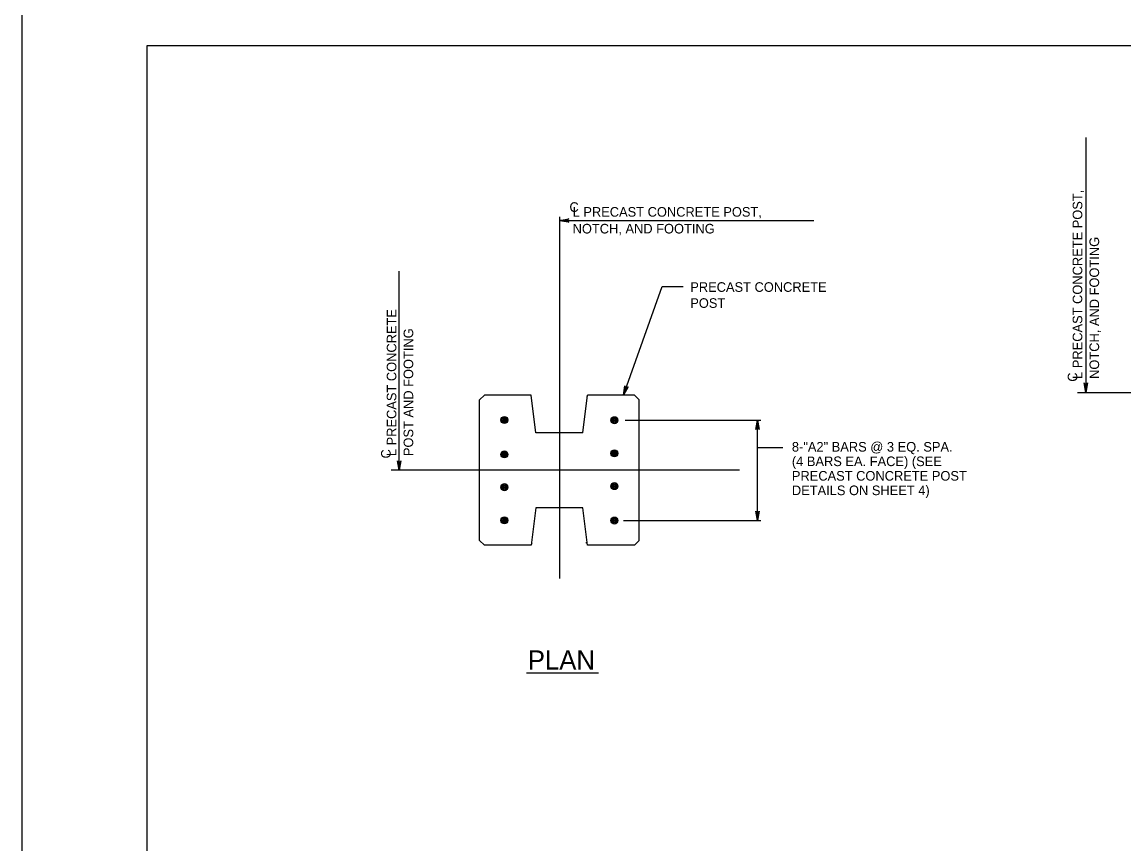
# Model space of a CAD drawing. Extents: x 3351 to 8430, y -3586 to 1457.
# Drawn here: x 3761.3 to 4113.6, y -2074.6 to -1811.8 of the extents above; entities that cross this region are included whole.
import ezdxf

# ---------------------------------------------------------------- set-up
doc = ezdxf.new("R2010")
doc.units = 0
for name, color, linetype in [('1', 7, 'Continuous'), ('2', 7, 'Continuous'), ('PLT-BNDY', 7, 'Continuous')]:
    doc.layers.add(name, color=color, linetype=linetype)

msp = doc.modelspace()

# ---------------------------------------------------------------- linework, layer by layer
at = {"layer": '1'}
for p, q in [((4101.39, -1848.68), (4101.39, -1930.2)), ((3933.12, -1874.08), (3933.12, -1989.76)), ((3933.12, -1875.24), (4014.42, -1875.24)), ((3881.91, -1955.11), (3881.91, -1891.48)), ((3953.57, -1931.11), (3966.01, -1896.32)), ((3966.01, -1896.32), (3972.65, -1896.32)), ((4098.72, -1930.2), (4117.28, -1930.2)), ((3907.62, -1932.61), (3909.12, -1931.11)), ((3907.62, -1977.61), (3907.62, -1932.61)), ((3924.12, -1931.11), (3909.12, -1931.11)), ((3925.62, -1943.11), (3924.12, -1931.11)), ((3940.62, -1943.11), (3942.12, -1931.11)), ((3942.07, -1931.51), (3941.93, -1931.37)), ((3957.12, -1931.11), (3942.12, -1931.11)), ((3957.12, -1931.11), (3958.62, -1932.61)), ((3958.62, -1977.61), (3958.62, -1932.61)), ((3954.17, -1939.1), (3997.55, -1939.1)), ((3996.44, -1971.18), (3996.44, -1939.1)), ((3940.62, -1943.11), (3925.62, -1943.11)), ((3996.44, -1947.81), (4004.58, -1947.81)), ((3990.64, -1955.11), (3879.29, -1955.11)), ((3925.62, -1967.11), (3924.12, -1979.11)), ((3940.62, -1967.11), (3925.62, -1967.11)), ((3942.12, -1979.11), (3940.62, -1967.11)), ((3953.61, -1971.18), (3997.55, -1971.18)), ((3909.12, -1979.11), (3907.62, -1977.61)), ((3924.12, -1979.11), (3909.12, -1979.11)), ((3924.41, -1978.75), (3924.19, -1978.53)), ((3941.98, -1978.04), (3941.61, -1978.41)), ((3942.07, -1978.71), (3941.93, -1978.85)), ((3957.12, -1979.11), (3942.12, -1979.11)), ((3958.62, -1977.61), (3957.12, -1979.11)), ((3922.54, -2019.86), (3945.64, -2019.86))]:
    msp.add_line(p, q, dxfattribs=at)
for points in [[(3933.12, -1875.24), (3936.1, -1874.68), (3935.87, -1874.84), (3935.75, -1875.04), (3935.72, -1875.24), (3935.75, -1875.44), (3935.87, -1875.64), (3936.1, -1875.8), (3933.12, -1875.24), (3935.87, -1875.64), (3935.75, -1875.44), (3933.12, -1875.24), (3935.72, -1875.24), (3935.75, -1875.04), (3933.12, -1875.24), (3935.87, -1874.84)], [(3953.57, -1931.11), (3954.04, -1928.12), (3954.12, -1928.39), (3954.26, -1928.56), (3954.44, -1928.66), (3954.64, -1928.7), (3954.87, -1928.65), (3955.1, -1928.49), (3953.57, -1931.11), (3954.87, -1928.65), (3954.64, -1928.7), (3953.57, -1931.11), (3954.44, -1928.66), (3954.26, -1928.56), (3953.57, -1931.11), (3954.12, -1928.39)], [(4101.39, -1930.2), (4100.83, -1927.21), (4100.99, -1927.44), (4101.19, -1927.56), (4101.39, -1927.6), (4101.59, -1927.56), (4101.79, -1927.44), (4101.95, -1927.21), (4101.39, -1930.2), (4101.79, -1927.44), (4101.59, -1927.56), (4101.39, -1930.2), (4101.39, -1927.6), (4101.19, -1927.56), (4101.39, -1930.2), (4100.99, -1927.44)], [(3996.44, -1939.1), (3997, -1942.08), (3996.84, -1941.85), (3996.64, -1941.73), (3996.44, -1941.7), (3996.24, -1941.73), (3996.04, -1941.85), (3995.88, -1942.08), (3996.44, -1939.1), (3996.04, -1941.85), (3996.24, -1941.73), (3996.44, -1939.1), (3996.44, -1941.7), (3996.64, -1941.73), (3996.44, -1939.1), (3996.84, -1941.85)], [(3881.91, -1955.11), (3881.35, -1952.13), (3881.51, -1952.36), (3881.71, -1952.48), (3881.91, -1952.51), (3882.11, -1952.48), (3882.31, -1952.36), (3882.47, -1952.13), (3881.91, -1955.11), (3882.31, -1952.36), (3882.11, -1952.48), (3881.91, -1955.11), (3881.91, -1952.51), (3881.71, -1952.48), (3881.91, -1955.11), (3881.51, -1952.36)], [(3996.44, -1971.18), (3995.88, -1968.2), (3996.04, -1968.43), (3996.24, -1968.55), (3996.44, -1968.58), (3996.64, -1968.55), (3996.84, -1968.43), (3997, -1968.2), (3996.44, -1971.18), (3996.84, -1968.43), (3996.64, -1968.55), (3996.44, -1971.18), (3996.44, -1968.58), (3996.24, -1968.55), (3996.44, -1971.18), (3996.04, -1968.43)]]:
    msp.add_lwpolyline(points, dxfattribs=at)
for centre, radius in [((3915.54, -1939.05), 1.12), ((3915.54, -1939.05), 0.849), ((3915.54, -1939.05), 0.608), ((3915.54, -1939.05), 0.344), ((3915.54, -1939.05), 0.0808), ((3950.69, -1939.1), 1.12), ((3950.69, -1939.1), 0.849), ((3950.69, -1939.1), 0.608), ((3950.69, -1939.1), 0.344), ((3950.69, -1939.1), 0.0808), ((3915.54, -1950.04), 1.12), ((3915.54, -1950.04), 0.849), ((3915.54, -1950.04), 0.608), ((3915.54, -1950.04), 0.344), ((3915.54, -1950.04), 0.0808), ((3950.69, -1949.71), 1.12), ((3950.69, -1949.71), 0.849), ((3950.69, -1949.71), 0.608), ((3950.69, -1949.71), 0.344), ((3950.69, -1949.71), 0.0808), ((3915.54, -1960.52), 1.12), ((3915.54, -1960.52), 0.849), ((3915.54, -1960.52), 0.608), ((3915.54, -1960.52), 0.344), ((3915.54, -1960.52), 0.0808), ((3950.69, -1960.19), 1.12), ((3950.69, -1960.19), 0.849), ((3950.69, -1960.19), 0.608), ((3950.69, -1960.19), 0.344), ((3950.69, -1960.19), 0.0808), ((3915.54, -1971.13), 1.12), ((3915.54, -1971.13), 0.849), ((3915.54, -1971.13), 0.608), ((3915.54, -1971.13), 0.344), ((3915.54, -1971.13), 0.0808), ((3950.69, -1971.18), 1.12), ((3950.69, -1971.18), 0.849), ((3950.69, -1971.18), 0.608), ((3950.69, -1971.18), 0.344), ((3950.69, -1971.18), 0.0808)]:
    msp.add_circle(centre, radius, dxfattribs=at)
at = {"layer": '2'}
for p, q in [((3801.34, -2383.31), (3801.34, -1819.31)), ((3801.34, -1819.31), (4587.34, -1819.31))]:
    msp.add_line(p, q, dxfattribs=at)
at = {"layer": 'PLT-BNDY'}
msp.add_lwpolyline([(3761.34, -1804.31), (4602.34, -1804.31), (4602.34, -2398.31), (3761.34, -2398.31)], close=True, dxfattribs=at)

# ---------------------------------------------------------------- texts
at = {"layer": '1'}
for s, height, p in [('L PRECAST CONCRETE POST,', 3.072, (4100.25, -1925.91)), ('NOTCH, AND FOOTING', 3.072, (4105.63, -1925.91)), ('L PRECAST CONCRETE', 3.072, (3881, -1950.59)), ('POST AND FOOTING', 3.072, (3886.38, -1950.59)), ('C', 3.07, (4098.68, -1926.82)), ('C', 3.07, (3879.19, -1951.35))]:
    msp.add_text(s, height=height, rotation=90, dxfattribs=at).set_placement(p)
for s, height, p in [('C', 3.07, (3936.32, -1872.5)), ('L PRECAST CONCRETE POST,', 3.072, (3937.34, -1874.04)), ('NOTCH, AND FOOTING', 3.072, (3937.34, -1879.41)), ('PRECAST CONCRETE', 3.072, (3974.94, -1898.07)), ('POST', 3.072, (3974.94, -1903.19)), ('8-"A2" BARS @ 3 EQ. SPA.', 3.072, (4007.42, -1949.15)), ('(4 BARS EA. FACE) (SEE', 3.072, (4007.42, -1953.79)), ('PRECAST CONCRETE POST', 3.072, (4007.42, -1958.43)), ('DETAILS ON SHEET 4)', 3.072, (4007.42, -1963.07)), ('PLAN', 6.144, (3923.01, -2018.85))]:
    msp.add_text(s, height=height, dxfattribs=at).set_placement(p)

doc.saveas('drawing.dxf')
